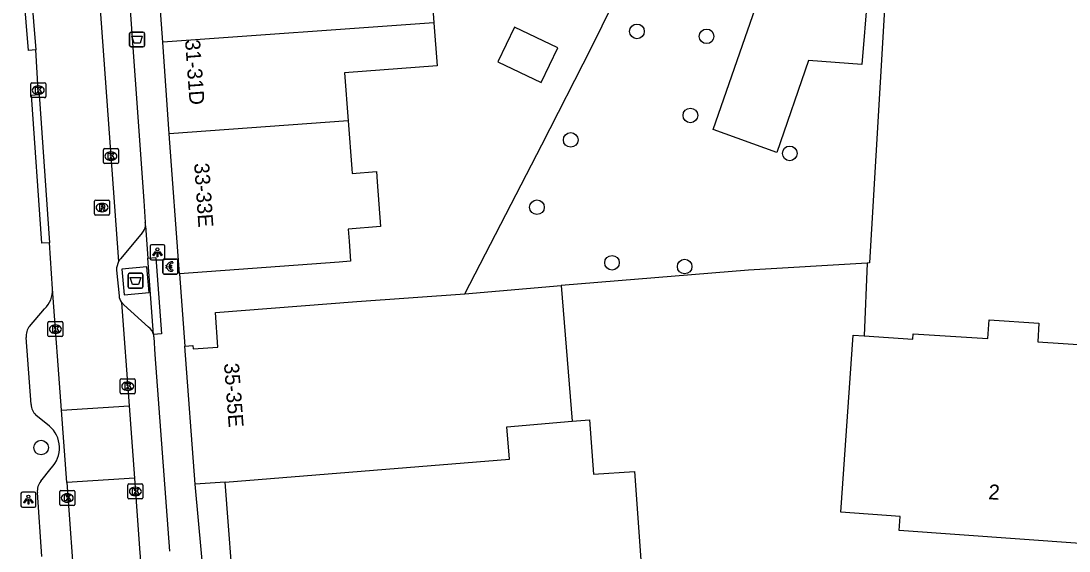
# Model space of a CAD drawing. Extents: x 161087 to 161922, y 382574 to 383873.
# Drawn here: x 161692.3 to 161762.3, y 383323.7 to 383359.1 of the extents above; entities that cross this region are included whole.
import ezdxf

# ---------------------------------------------------------------- set-up
doc = ezdxf.new("R2010")
doc.units = 0
for name, color, linetype in [('IMGEO_Afval_apart_plaats', 7, 'Continuous'), ('IMGEO_Afvalbak', 7, 'Continuous'), ('IMGEO_Betaalautomaat', 7, 'Continuous'), ('IMGEO_Boom', 7, 'Continuous'), ('IMGEO_Grasland_overig', 7, 'Continuous'), ('IMGEO_Hek', 7, 'Continuous'), ('IMGEO_Kolk', 7, 'Continuous'), ('IMGEO_Lichtpunt', 7, 'Continuous'), ('IMGEO_Pand', 7, 'Continuous'), ('IMGEO_Pand_nummerreeks', 7, 'Continuous'), ('IMGEO_Rijbaan_lokaal_open', 7, 'Continuous'), ('IMGEO_Rioolput', 7, 'Continuous'), ('IMGEO_Voetpad_gesloten', 7, 'Continuous'), ('IMGEO_Voetpad_open', 7, 'Continuous')]:
    doc.layers.add(name, color=color, linetype=linetype)

msp = doc.modelspace()

# ---------------------------------------------------------------- linework, layer by layer
at = {"layer": 'IMGEO_Afval_apart_plaats'}
for p, q in [((161699.547, 383342.246), (161700.337, 383342.246)), ((161700.337, 383342.246), (161699.547, 383342.246)), ((161699.447, 383341.346), (161699.447, 383342.146)), ((161699.447, 383342.146), (161699.447, 383341.346)), ((161700.437, 383342.146), (161700.437, 383341.346)), ((161700.437, 383341.346), (161700.437, 383342.146)), ((161700.337, 383341.246), (161699.547, 383341.246)), ((161699.547, 383341.246), (161700.337, 383341.246))]:
    msp.add_line(p, q, dxfattribs=at)
msp.add_lwpolyline([(161699.59, 383341.96), (161700.294, 383341.96), (161700.145, 383341.49), (161699.739, 383341.49), (161699.59, 383341.96)], dxfattribs=at)
for centre, start, end in [((161699.547, 383342.146), 90, 180), ((161699.547, 383342.146), 90, 180), ((161700.337, 383342.146), 0, 90), ((161700.337, 383342.146), 360, 90), ((161699.547, 383341.346), 180, 270), ((161699.547, 383341.346), 180, 270), ((161700.337, 383341.346), 270, 0), ((161700.337, 383341.346), 270, 0)]:
    msp.add_arc(centre, 0.1, start, end, dxfattribs=at)
at = {"layer": 'IMGEO_Afvalbak'}
for p, q in [((161699.654, 383358.372), (161700.444, 383358.372)), ((161700.444, 383358.372), (161699.654, 383358.372)), ((161699.554, 383357.472), (161699.554, 383358.272)), ((161699.554, 383358.272), (161699.554, 383357.472)), ((161700.544, 383358.272), (161700.544, 383357.472)), ((161700.544, 383357.472), (161700.544, 383358.272)), ((161700.444, 383357.372), (161699.654, 383357.372)), ((161699.654, 383357.372), (161700.444, 383357.372))]:
    msp.add_line(p, q, dxfattribs=at)
msp.add_lwpolyline([(161699.697, 383358.086), (161700.401, 383358.086), (161700.252, 383357.616), (161699.846, 383357.616), (161699.697, 383358.086)], dxfattribs=at)
for centre, start, end in [((161699.654, 383358.272), 90, 180), ((161699.654, 383358.272), 90, 180), ((161700.444, 383358.272), 0, 90), ((161700.444, 383358.272), 360, 90), ((161699.654, 383357.472), 180, 270), ((161699.654, 383357.472), 180, 270), ((161700.444, 383357.472), 270, 0), ((161700.444, 383357.472), 270, 0)]:
    msp.add_arc(centre, 0.1, start, end, dxfattribs=at)
at = {"layer": 'IMGEO_Betaalautomaat'}
for p, q in [((161701.778, 383342.273), (161701.778, 383343.114)), ((161701.778, 383343.114), (161701.778, 383342.273)), ((161701.853, 383343.197), (161702.694, 383343.197)), ((161702.694, 383343.197), (161701.853, 383343.197)), ((161702.44, 383343.002), (161702.423, 383342.902)), ((161702.777, 383343.123), (161702.777, 383342.282)), ((161702.777, 383342.282), (161702.777, 383343.123)), ((161702.703, 383342.198), (161701.862, 383342.198)), ((161701.862, 383342.198), (161702.703, 383342.198)), ((161702.061, 383342.661), (161702.061, 383342.729)), ((161702.182, 383342.729), (161702.182, 383342.661)), ((161702.427, 383342.496), (161702.449, 383342.409))]:
    msp.add_line(p, q, dxfattribs=at)
for points in [[(161702.061, 383342.729), (161701.992, 383342.729), (161701.992, 383342.798), (161702.071, 383342.798)], [(161702.066, 383342.592), (161701.992, 383342.592), (161701.992, 383342.661), (161702.061, 383342.661)], [(161702.193, 383342.798), (161702.34, 383342.798), (161702.34, 383342.729), (161702.182, 383342.729)], [(161702.182, 383342.661), (161702.34, 383342.661), (161702.34, 383342.592), (161702.196, 383342.592)]]:
    msp.add_lwpolyline(points, dxfattribs=at)
for centre, radius, start, end in [((161701.856, 383343.12), 0.0779, 92.4484, 184.28452), ((161701.856, 383343.12), 0.0779, 92.4484, 184.28452), ((161702.354, 383342.722), 0.293, 73.01398, 165.01395), ((161702.36, 383342.735), 0.179, 69.32359, 159.56827), ((161702.7, 383343.12), 0.0779, 2.4484, 94.28452), ((161702.7, 383343.12), 0.0779, 2.4484, 94.28452), ((161701.856, 383342.276), 0.0779, 182.4484, 274.28452), ((161701.856, 383342.276), 0.0779, 182.4484, 274.28452), ((161702.327, 383342.647), 0.267, 191.80956, 297.03891), ((161702.36, 383342.662), 0.179, 202.76249, 291.86925), ((161702.7, 383342.276), 0.0779, 272.4484, 4.28452), ((161702.7, 383342.276), 0.0779, 272.4484, 4.28452)]:
    msp.add_arc(centre, radius, start, end, dxfattribs=at)
at = {"layer": 'IMGEO_Boom'}
for centre in [(161733.456, 383358.413), (161738.108, 383358.082), (161737.027, 383352.795), (161729.03, 383351.164), (161743.672, 383350.261), (161726.774, 383346.664), (161731.789, 383342.948), (161736.644, 383342.697), (161693.638, 383330.601)]:
    msp.add_circle(centre, 0.489, dxfattribs=at)
at = {"layer": 'IMGEO_Grasland_overig'}
for points in [[(161721.957, 383340.879), (161727.09, 383350.84), (161730.415, 383357.34), (161732.553, 383361.701), (161736.095, 383368.75), (161740.563, 383377.613), (161740.464, 383377.663), (161739.962, 383377.801), (161738.987, 383392.094)], [(161750.125, 383362.202), (161748.996, 383342.939), (161748.833, 383342.929), (161740.909, 383342.457), (161728.394, 383341.424)]]:
    msp.add_lwpolyline(points, dxfattribs=at)
at = {"layer": 'IMGEO_Hek'}
msp.add_lwpolyline([(161748.833, 383342.929), (161748.631, 383338.065)], dxfattribs=at)
at = {"layer": 'IMGEO_Kolk'}
for p, q in [((161692.942, 383354.058), (161692.942, 383354.91)), ((161693.017, 383354.984), (161693.869, 383354.984)), ((161693.943, 383354.91), (161693.943, 383354.058)), ((161693.453, 383354.204), (161693.428, 383354.204)), ((161693.43, 383354.764), (161693.455, 383354.764)), ((161693.869, 383353.984), (161693.017, 383353.984)), ((161697.798, 383349.65), (161697.798, 383350.502)), ((161697.873, 383350.576), (161698.725, 383350.576)), ((161698.286, 383350.356), (161698.311, 383350.356)), ((161698.799, 383350.502), (161698.799, 383349.65)), ((161698.725, 383349.576), (161697.873, 383349.576)), ((161698.309, 383349.796), (161698.284, 383349.796)), ((161694.092, 383338.09), (161694.092, 383338.942)), ((161694.167, 383339.016), (161695.019, 383339.016)), ((161694.58, 383338.796), (161694.605, 383338.796)), ((161695.093, 383338.942), (161695.093, 383338.09)), ((161695.019, 383338.016), (161694.167, 383338.016)), ((161694.603, 383338.236), (161694.578, 383338.236)), ((161699, 383335.197), (161699.852, 383335.197)), ((161698.925, 383334.271), (161698.925, 383335.123)), ((161699.413, 383334.977), (161699.438, 383334.977)), ((161699.926, 383335.123), (161699.926, 383334.271)), ((161699.852, 383334.197), (161699, 383334.197)), ((161699.436, 383334.417), (161699.411, 383334.417)), ((161699.509, 383328.171), (161700.361, 383328.171)), ((161694.883, 383326.806), (161694.883, 383327.658)), ((161694.958, 383327.732), (161695.81, 383327.732)), ((161695.371, 383327.512), (161695.396, 383327.512)), ((161695.884, 383327.658), (161695.884, 383326.806)), ((161699.434, 383327.245), (161699.434, 383328.097)), ((161699.922, 383327.951), (161699.947, 383327.951)), ((161700.435, 383328.097), (161700.435, 383327.245)), ((161695.394, 383326.952), (161695.369, 383326.952)), ((161700.361, 383327.171), (161699.509, 383327.171)), ((161699.945, 383327.391), (161699.92, 383327.391)), ((161695.81, 383326.732), (161694.958, 383326.732))]:
    msp.add_line(p, q, dxfattribs=at)
for points in [[(161692.942, 383354.058), (161692.942, 383354.91)], [(161693.017, 383354.984), (161693.869, 383354.984)], [(161693.943, 383354.91), (161693.943, 383354.058)], [(161693.263, 383354.684), (161693.386, 383354.684), (161693.386, 383354.533), (161693.516, 383354.684), (161693.68, 383354.684), (161693.534, 383354.533), (161693.687, 383354.284), (161693.535, 383354.284), (161693.45, 383354.448), (161693.386, 383354.381), (161693.386, 383354.284), (161693.263, 383354.284), (161693.263, 383354.684)], [(161693.869, 383353.984), (161693.017, 383353.984)], [(161697.798, 383349.65), (161697.798, 383350.502)], [(161697.873, 383350.576), (161698.725, 383350.576)], [(161698.119, 383350.276), (161698.242, 383350.276), (161698.242, 383350.125), (161698.372, 383350.276), (161698.536, 383350.276), (161698.39, 383350.125), (161698.543, 383349.876), (161698.391, 383349.876), (161698.306, 383350.04), (161698.242, 383349.973), (161698.242, 383349.876), (161698.119, 383349.876), (161698.119, 383350.276)], [(161698.799, 383350.502), (161698.799, 383349.65)], [(161698.725, 383349.576), (161697.873, 383349.576)], [(161694.092, 383338.09), (161694.092, 383338.942)], [(161694.167, 383339.016), (161695.019, 383339.016)], [(161694.413, 383338.716), (161694.536, 383338.716), (161694.536, 383338.565), (161694.666, 383338.716), (161694.83, 383338.716), (161694.684, 383338.565), (161694.837, 383338.316), (161694.685, 383338.316), (161694.6, 383338.48), (161694.536, 383338.413), (161694.536, 383338.316), (161694.413, 383338.316), (161694.413, 383338.716)], [(161695.093, 383338.942), (161695.093, 383338.09)], [(161695.019, 383338.016), (161694.167, 383338.016)], [(161699, 383335.197), (161699.852, 383335.197)], [(161698.925, 383334.271), (161698.925, 383335.123)], [(161699.246, 383334.897), (161699.369, 383334.897), (161699.369, 383334.746), (161699.499, 383334.897), (161699.663, 383334.897), (161699.517, 383334.746), (161699.67, 383334.497), (161699.518, 383334.497), (161699.433, 383334.661), (161699.369, 383334.594), (161699.369, 383334.497), (161699.246, 383334.497), (161699.246, 383334.897)], [(161699.926, 383335.123), (161699.926, 383334.271)], [(161699.852, 383334.197), (161699, 383334.197)], [(161699.509, 383328.171), (161700.361, 383328.171)], [(161694.883, 383326.806), (161694.883, 383327.658)], [(161694.958, 383327.732), (161695.81, 383327.732)], [(161695.884, 383327.658), (161695.884, 383326.806)], [(161699.434, 383327.245), (161699.434, 383328.097)], [(161699.755, 383327.871), (161699.878, 383327.871), (161699.878, 383327.72), (161700.008, 383327.871), (161700.172, 383327.871), (161700.026, 383327.72), (161700.179, 383327.471), (161700.027, 383327.471), (161699.942, 383327.635), (161699.878, 383327.568), (161699.878, 383327.471), (161699.755, 383327.471), (161699.755, 383327.871)], [(161700.435, 383328.097), (161700.435, 383327.245)], [(161695.204, 383327.432), (161695.327, 383327.432), (161695.327, 383327.281), (161695.457, 383327.432), (161695.621, 383327.432), (161695.475, 383327.281), (161695.628, 383327.032), (161695.476, 383327.032), (161695.391, 383327.196), (161695.327, 383327.129), (161695.327, 383327.032), (161695.204, 383327.032), (161695.204, 383327.432)], [(161700.361, 383327.171), (161699.509, 383327.171)], [(161695.81, 383326.732), (161694.958, 383326.732)]]:
    msp.add_lwpolyline(points, dxfattribs=at)
for centre, start, end in [((161693.019, 383354.908), 91.55205, 178.44795), ((161693.019, 383354.908), 91.55205, 178.44795), ((161693.867, 383354.908), 1.55205, 88.44795), ((161693.867, 383354.908), 1.55205, 88.44795), ((161693.019, 383354.06), 181.55205, 268.44795), ((161693.019, 383354.06), 181.55205, 268.44795), ((161693.867, 383354.06), 271.55205, 358.44795), ((161693.867, 383354.06), 271.55205, 358.44795), ((161697.875, 383350.5), 91.55205, 178.44795), ((161697.875, 383350.5), 91.55205, 178.44795), ((161698.723, 383350.5), 1.55205, 88.44795), ((161698.723, 383350.5), 1.55205, 88.44795), ((161697.875, 383349.652), 181.55205, 268.44795), ((161697.875, 383349.652), 181.55205, 268.44795), ((161698.723, 383349.652), 271.55205, 358.44795), ((161698.723, 383349.652), 271.55205, 358.44795), ((161694.169, 383338.94), 91.55205, 178.44795), ((161694.169, 383338.94), 91.55205, 178.44795), ((161695.017, 383338.94), 1.55205, 88.44795), ((161695.017, 383338.94), 1.55205, 88.44795), ((161694.169, 383338.092), 181.55205, 268.44795), ((161694.169, 383338.092), 181.55205, 268.44795), ((161695.017, 383338.092), 271.55205, 358.44795), ((161695.017, 383338.092), 271.55205, 358.44795), ((161699.002, 383335.121), 91.55205, 178.44795), ((161699.002, 383335.121), 91.55205, 178.44795), ((161699.85, 383335.121), 1.55205, 88.44795), ((161699.85, 383335.121), 1.55205, 88.44795), ((161699.002, 383334.273), 181.55205, 268.44795), ((161699.002, 383334.273), 181.55205, 268.44795), ((161699.85, 383334.273), 271.55205, 358.44795), ((161699.85, 383334.273), 271.55205, 358.44795), ((161699.511, 383328.095), 91.55205, 178.44795), ((161699.511, 383328.095), 91.55205, 178.44795), ((161700.359, 383328.095), 1.55205, 88.44795), ((161700.359, 383328.095), 1.55205, 88.44795), ((161694.96, 383327.656), 91.55205, 178.44795), ((161694.96, 383327.656), 91.55205, 178.44795), ((161695.808, 383327.656), 1.55205, 88.44795), ((161695.808, 383327.656), 1.55205, 88.44795), ((161694.96, 383326.808), 181.55205, 268.44795), ((161694.96, 383326.808), 181.55205, 268.44795), ((161695.808, 383326.808), 271.55205, 358.44795), ((161695.808, 383326.808), 271.55205, 358.44795), ((161699.511, 383327.247), 181.55205, 268.44795), ((161699.511, 383327.247), 181.55205, 268.44795), ((161700.359, 383327.247), 271.55205, 358.44795), ((161700.359, 383327.247), 271.55205, 358.44795)]:
    msp.add_arc(centre, 0.0765, start, end, dxfattribs=at)
for centre, major_axis, ratio, start_param, end_param in [((161693.429, 383354.484), (-0.387, 0.002), 0.722429, 4.712389, 7.853982), ((161693.454, 383354.484), (-0.39, 0.002), 0.717154, 1.570796, 4.712389), ((161698.285, 383350.076), (-0.387, 0.002), 0.722429, 4.712389, 7.853982), ((161698.31, 383350.076), (-0.39, 0.002), 0.717154, 1.570796, 4.712389), ((161694.579, 383338.516), (-0.387, 0.002), 0.722429, 4.712389, 7.853982), ((161694.604, 383338.516), (-0.39, 0.002), 0.717154, 1.570796, 4.712389), ((161699.412, 383334.697), (-0.387, 0.002), 0.722429, 4.712389, 7.853982), ((161699.437, 383334.697), (-0.39, 0.002), 0.717154, 1.570796, 4.712389), ((161695.37, 383327.232), (-0.387, 0.002), 0.722429, 4.712389, 7.853982), ((161695.395, 383327.232), (-0.39, 0.002), 0.717154, 1.570796, 4.712389), ((161699.921, 383327.671), (-0.387, 0.002), 0.722429, 4.712389, 7.853982), ((161699.946, 383327.671), (-0.39, 0.002), 0.717154, 1.570796, 4.712389)]:
    msp.add_ellipse(centre, major_axis=major_axis, ratio=ratio, start_param=start_param, end_param=end_param, dxfattribs=at)
at = {"layer": 'IMGEO_Lichtpunt'}
for p, q in [((161700.914, 383344.05), (161700.914, 383343.243)), ((161700.914, 383344.05), (161700.914, 383343.243)), ((161701.816, 383344.145), (161701.008, 383344.145)), ((161701.816, 383344.145), (161701.008, 383344.145)), ((161701.91, 383343.243), (161701.91, 383344.05)), ((161701.91, 383343.243), (161701.91, 383344.05)), ((161701.008, 383343.149), (161701.816, 383343.149)), ((161701.008, 383343.149), (161701.816, 383343.149)), ((161692.29, 383327.523), (161692.29, 383326.716)), ((161692.29, 383327.523), (161692.29, 383326.716)), ((161693.192, 383327.618), (161692.384, 383327.618)), ((161693.192, 383327.618), (161692.384, 383327.618)), ((161693.286, 383326.716), (161693.286, 383327.523)), ((161693.286, 383326.716), (161693.286, 383327.523)), ((161692.384, 383326.622), (161693.192, 383326.622)), ((161692.384, 383326.622), (161693.192, 383326.622))]:
    msp.add_line(p, q, dxfattribs=at)
for points in [[(161701.288, 383343.714), (161701.327, 383343.686), (161701.139, 383343.424), (161701.101, 383343.451), (161701.288, 383343.714)], [(161701.39, 383343.666), (161701.437, 383343.666), (161701.437, 383343.344), (161701.39, 383343.344), (161701.39, 383343.666)], [(161701.5, 383343.686), (161701.538, 383343.713), (161701.725, 383343.451), (161701.686, 383343.423), (161701.5, 383343.686)], [(161692.664, 383327.187), (161692.703, 383327.159), (161692.515, 383326.897), (161692.477, 383326.924), (161692.664, 383327.187)], [(161692.766, 383327.139), (161692.813, 383327.139), (161692.813, 383326.817), (161692.766, 383326.817), (161692.766, 383327.139)], [(161692.876, 383327.159), (161692.914, 383327.186), (161693.101, 383326.924), (161693.062, 383326.896), (161692.876, 383327.159)]]:
    msp.add_lwpolyline(points, dxfattribs=at)
for centre in [(161701.413, 383343.848), (161692.789, 383327.321)]:
    msp.add_circle(centre, 0.0994, dxfattribs=at)
for centre, start, end in [((161701.008, 383344.05), 90, 180), ((161701.008, 383344.05), 90, 180), ((161701.816, 383344.05), 0, 90), ((161701.816, 383344.05), 0, 90), ((161701.008, 383343.243), 180, 270), ((161701.008, 383343.243), 180, 270), ((161701.816, 383343.243), 270, 0), ((161701.816, 383343.243), 270, 360), ((161692.384, 383327.523), 90, 180), ((161692.384, 383327.523), 90, 180), ((161693.192, 383327.523), 0, 90), ((161693.192, 383327.523), 0, 90), ((161692.384, 383326.716), 180, 270), ((161692.384, 383326.716), 180, 270), ((161693.192, 383326.716), 270, 0), ((161693.192, 383326.716), 270, 360)]:
    msp.add_arc(centre, 0.0946, start, end, dxfattribs=at)
at = {"layer": 'IMGEO_Pand'}
for points in [[(161747.585, 383377.884), (161751.85, 383376.348), (161749.629, 383369.985), (161748.49, 383356.199), (161744.929, 383356.47), (161742.805, 383350.327), (161738.54, 383351.864), (161747.585, 383377.884)], [(161713.268, 383364.525), (161713.503, 383361.386), (161719.672, 383361.847), (161719.886, 383358.974)], [(161701.76, 383357.695), (161701.347, 383363.415), (161701.33, 383363.644)], [(161719.886, 383358.974), (161701.76, 383357.695)], [(161719.886, 383358.974), (161720.101, 383356.101), (161713.914, 383355.639), (161714.153, 383352.435)], [(161728.159, 383357.307), (161725.271, 383358.693), (161724.159, 383356.374), (161727.047, 383354.989), (161728.159, 383357.307)], [(161702.203, 383351.57), (161701.76, 383357.695)], [(161714.153, 383352.435), (161702.203, 383351.57)], [(161714.153, 383352.435), (161714.393, 383349.231), (161714.416, 383348.918), (161716.05, 383349.039), (161716.101, 383348.363), (161716.323, 383345.366), (161714.154, 383345.204), (161714.215, 383344.388), (161714.314, 383343.055), (161713.546, 383342.998), (161702.881, 383342.202)], [(161702.881, 383342.202), (161702.203, 383351.57)], [(161703.249, 383337.371), (161703.776, 383337.423), (161703.799, 383337.194), (161705.456, 383337.315), (161705.28, 383339.638), (161714.725, 383340.355), (161721.957, 383340.879)], [(161721.957, 383340.879), (161728.394, 383341.424)], [(161728.394, 383341.424), (161729.125, 383332.371)], [(161747.913, 383338.111), (161748.631, 383338.065), (161751.9, 383337.854), (161751.923, 383338.204), (161756.909, 383337.882), (161756.991, 383339.132), (161760.318, 383338.916), (161760.238, 383337.668), (161763.966, 383337.427), (161763.944, 383337.078), (161768.151, 383336.806), (161767.378, 383324.846), (161763.131, 383325.122), (161763.072, 383324.193), (161750.97, 383325.052), (161751.037, 383325.994), (161747.072, 383326.275), (161747.913, 383338.111)], [(161703.936, 383328.15), (161703.249, 383337.371)], [(161729.125, 383332.371), (161730.282, 383332.454), (161730.546, 383328.814), (161733.289, 383329.013), (161733.808, 383321.85), (161729.785, 383321.558), (161729.128, 383321.51), (161722.566, 383321.016), (161715.018, 383320.456), (161715.07, 383319.798), (161711.267, 383319.501), (161711.215, 383320.159), (161706.579, 383319.822), (161705.931, 383328.299)], [(161705.931, 383328.299), (161724.934, 383329.827), (161724.77, 383331.985), (161729.125, 383332.371)], [(161705.931, 383328.299), (161703.936, 383328.15)]]:
    msp.add_lwpolyline(points, dxfattribs=at)
at = {"layer": 'IMGEO_Rijbaan_lokaal_open'}
for points in [[(161695.88, 383383.185), (161698.818, 383343.028)], [(161692.789, 383363.253), (161692.819, 383362.878), (161693.282, 383357.181)], [(161693.501, 383354.195), (161693.444, 383354.484), (161693.282, 383357.181)], [(161693.501, 383354.195), (161694.192, 383344.284)], [(161694.403, 383341.199), (161694.192, 383344.284)], [(161698.677, 383342.452), (161698.843, 383340.749)], [(161694.993, 383333.093), (161694.403, 383341.199)], [(161699.017, 383340.305), (161699.523, 383333.398)], [(161694.993, 383333.093), (161699.523, 383333.398)], [(161695.345, 383328.26), (161694.993, 383333.093)], [(161699.523, 383333.398), (161699.877, 383328.554)], [(161699.877, 383328.554), (161695.345, 383328.26)], [(161695.345, 383328.26), (161695.906, 383320.555)], [(161699.877, 383328.554), (161700.221, 383323.851)]]:
    msp.add_lwpolyline(points, dxfattribs=at)
for centre, radius, start, end in [((161699.836, 383342.474), 1.159, 151.42389, 181.06603), ((161699.734, 383340.842), 0.896, 185.96581, 216.83381), ((161754.112, 383327.487), 54.013, 183.85967, 193.42764)]:
    msp.add_arc(centre, radius, start, end, dxfattribs=at)
at = {"layer": 'IMGEO_Rioolput'}
for p, q in [((161697.287, 383347.141), (161698.139, 383347.141)), ((161697.212, 383346.215), (161697.212, 383347.067)), ((161697.7, 383346.921), (161697.725, 383346.921)), ((161698.213, 383347.067), (161698.213, 383346.215)), ((161698.139, 383346.141), (161697.287, 383346.141)), ((161697.723, 383346.361), (161697.698, 383346.361))]:
    msp.add_line(p, q, dxfattribs=at)
for points in [[(161697.287, 383347.141), (161698.139, 383347.141)], [(161697.212, 383346.215), (161697.212, 383347.067)], [(161697.801, 383346.839), (161697.549, 383346.841), (161697.549, 383346.441)], [(161697.549, 383346.441), (161697.673, 383346.441), (161697.673, 383346.603), (161697.684, 383346.603)], [(161697.727, 383346.76), (161697.673, 383346.76), (161697.673, 383346.679)], [(161697.673, 383346.679), (161697.725, 383346.679)], [(161697.731, 383346.574), (161697.802, 383346.441), (161697.942, 383346.441), (161697.877, 383346.567)], [(161698.213, 383347.067), (161698.213, 383346.215)], [(161698.139, 383346.141), (161697.287, 383346.141)]]:
    msp.add_lwpolyline(points, dxfattribs=at)
for centre, radius, start, end in [((161697.289, 383347.065), 0.0765, 91.55205, 178.44795), ((161697.289, 383347.065), 0.0765, 91.55205, 178.44795), ((161698.137, 383347.065), 0.0765, 1.55205, 88.44795), ((161698.137, 383347.065), 0.0765, 1.55205, 88.44795), ((161697.683, 383346.55), 0.0533, 26.02933, 88.69889), ((161697.709, 383346.868), 0.19, 274.7715, 282.96867), ((161697.733, 383346.664), 0.0964, 77.00612, 93.18647), ((161697.747, 383346.721), 0.0378, 276.66336, 79.67722), ((161697.8, 383346.729), 0.109, 350.36119, 89.41601), ((161697.798, 383346.729), 0.112, 277.58423, 350.98172), ((161697.782, 383346.514), 0.108, 29.51342, 73.79051), ((161697.289, 383346.217), 0.0765, 181.55205, 268.44795), ((161697.289, 383346.217), 0.0765, 181.55205, 268.44795), ((161698.137, 383346.217), 0.0765, 271.55205, 358.44795), ((161698.137, 383346.217), 0.0765, 271.55205, 358.44795)]:
    msp.add_arc(centre, radius, start, end, dxfattribs=at)
for centre, major_axis, ratio, start_param, end_param in [((161697.699, 383346.641), (-0.387, 0.002), 0.722429, 4.712389, 7.853982), ((161697.724, 383346.641), (-0.39, 0.002), 0.717154, 1.570796, 4.712389)]:
    msp.add_ellipse(centre, major_axis=major_axis, ratio=ratio, start_param=start_param, end_param=end_param, dxfattribs=at)
at = {"layer": 'IMGEO_Voetpad_gesloten'}
msp.add_lwpolyline([(161700.697, 383342.681), (161699.024, 383342.521), (161699.187, 383340.811), (161700.86, 383340.971), (161700.697, 383342.681)], dxfattribs=at)
at = {"layer": 'IMGEO_Voetpad_open'}
for points in [[(161698.102, 383380.075), (161699.333, 383363.288), (161700.492, 383347.097), (161700.599, 383345.658)], [(161693.282, 383357.181), (161692.784, 383357.141), (161692.321, 383362.847), (161692.291, 383363.213)], [(161694.192, 383344.284), (161693.694, 383344.25), (161693.003, 383354.161), (161693.501, 383354.195)], [(161700.619, 383345.414), (161700.775, 383343.253)], [(161700.404, 383344.97), (161698.943, 383343.211)], [(161700.775, 383343.253), (161701.301, 383343.292), (161701.68, 383338.194), (161701.144, 383338.154)], [(161701.144, 383338.154), (161700.775, 383343.253)], [(161702.881, 383342.202), (161703.249, 383337.371)], [(161700.824, 383338.655), (161699.168, 383340.149)], [(161692.866, 383338.698), (161693.871, 383339.881)], [(161701.144, 383338.154), (161701.157, 383338.055), (161701.167, 383337.968), (161701.241, 383336.811), (161702.222, 383323.687)], [(161692.964, 383333.488), (161692.647, 383337.953)], [(161694.188, 383332.042), (161693.29, 383332.772)], [(161693.62, 383328.35), (161694.317, 383329.223)], [(161693.695, 383323.322), (161693.387, 383327.593)], [(161705.186, 383314.558), (161703.936, 383328.15)]]:
    msp.add_lwpolyline(points, dxfattribs=at)
for centre, radius, start, end in [((161699.926, 383345.476), 0.696, 313.40816, 354.91613), ((161699.938, 383345.481), 0.684, 354.37427, 14.99753), ((161699.769, 383342.513), 1.082, 139.78541, 151.54374), ((161692.654, 383341.139), 1.75, 314.06081, 1.97706), ((161699.721, 383340.835), 0.881, 216.99177, 231.14208), ((161693.546, 383338.093), 0.91, 138.35316, 188.88442), ((161700.276, 383337.952), 0.891, 13.0797, 52.05488), ((161694.085, 383333.566), 1.124, 183.99072, 224.96952), ((161692.943, 383330.573), 1.926, 315.50736, 49.7328), ((161694.376, 383327.703), 0.995, 139.43055, 186.35336)]:
    msp.add_arc(centre, radius, start, end, dxfattribs=at)

# ---------------------------------------------------------------- texts
at = {"layer": 'IMGEO_Pand_nummerreeks'}
for s, rotation, p in [('31-31D', 274.13654, (161703.253, 383357.841)), ('33-33E', 273.94174, (161703.86, 383349.591)), ('35-35E', 274.33064, (161705.855, 383336.215)), ('2', 355.93996, (161756.922, 383327.155))]:
    msp.add_text(s, height=1, rotation=rotation, dxfattribs=at).set_placement(p)

doc.saveas('drawing.dxf')
